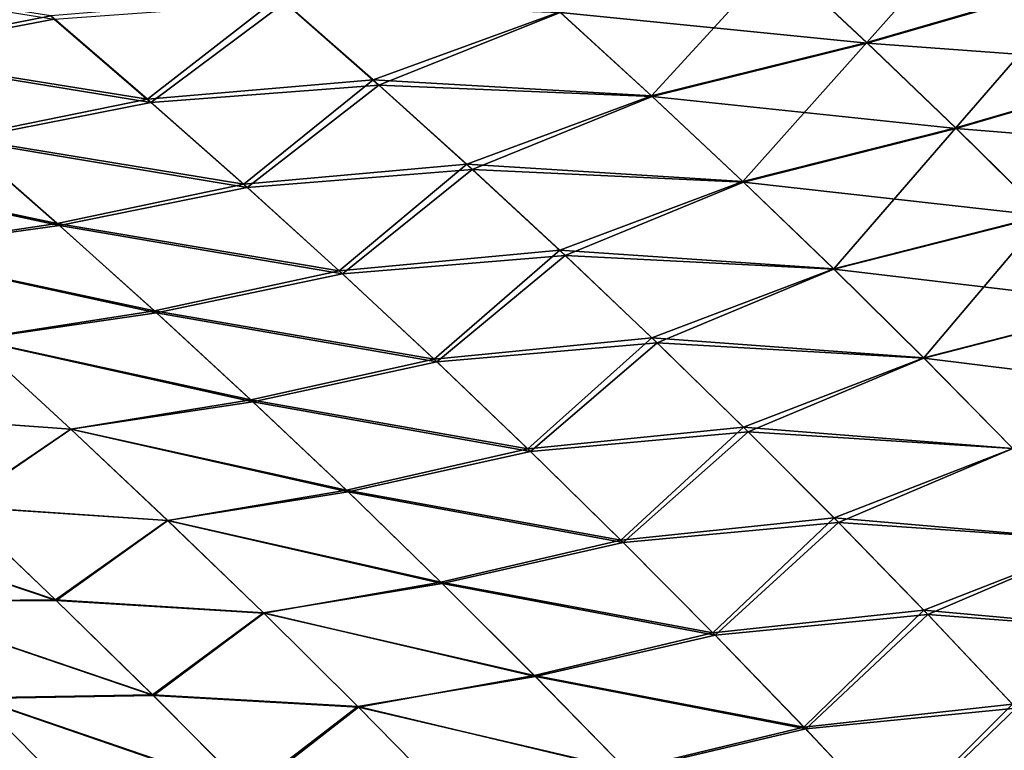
# Model space of a CAD drawing. Header units: metres. Extents: x -22 to 72, y -237 to 23.
# Tile 307 of 363: x 19.82 to 21.83, y 13.78 to 15.28. Entities that reach past the tile are written whole.
import ezdxf

# ---------------------------------------------------------------- set-up
doc = ezdxf.new("R2010")
doc.units = ezdxf.units.M
doc.layers.add('solid_509588_MEDIA_SW0001', color=7, linetype='CONTINUOUS')

msp = doc.modelspace()

# ---------------------------------------------------------------- linework, layer by layer
at = {"layer": 'solid_509588_MEDIA_SW0001'}
for points in [[(21.812773, 15.529165, 98.726364), (21.363174, 15.400158, 98.978363), (21.545935, 15.22893, 99.154907)], [(21.990572, 15.357702, 98.909752), (21.812773, 15.529165, 98.726364), (21.545935, 15.22893, 99.154907)], [(21.363174, 15.400158, 98.978363), (20.918974, 15.291323, 99.248787), (21.106609, 15.119806, 99.41848)], [(21.363943, 15.398509, 70.019897), (21.54678, 15.227406, 69.843513), (20.919874, 15.289636, 69.749496)], [(21.545935, 15.22893, 99.154907), (21.363174, 15.400158, 98.978363), (21.106609, 15.119806, 99.41848)], [(21.991306, 15.356225, 70.088676), (21.54678, 15.227406, 69.843513), (21.363943, 15.398509, 70.019897)], [(19.288645, 15.376613, 99.912376), (19.491676, 15.207168, 100.060547), (19.879829, 15.283136, 99.706734)], [(19.886637, 15.276463, 69.287109), (19.496479, 15.202328, 68.935234), (19.29331, 15.371875, 69.083527)], [(21.990572, 15.357702, 98.909752), (21.545935, 15.22893, 99.154907), (21.727699, 15.054174, 99.331055)], [(22.16753, 15.182631, 99.092621), (21.990572, 15.357702, 98.909752), (21.727699, 15.054174, 99.331055)], [(21.991306, 15.356225, 70.088676), (22.168222, 15.181383, 69.906082), (21.54678, 15.227406, 69.843513)], [(19.879829, 15.283136, 99.706734), (20.077631, 15.112646, 99.862389), (20.345823, 15.321757, 99.422707)], [(20.077631, 15.112646, 99.862389), (20.538111, 15.152618, 99.584793), (20.345823, 15.321757, 99.422707)], [(20.345823, 15.321757, 99.422707), (20.538111, 15.152618, 99.584793), (20.918974, 15.291323, 99.248787)], [(20.357512, 15.310672, 69.566551), (20.084421, 15.105979, 69.131516), (19.886637, 15.276463, 69.287109)], [(20.357512, 15.310672, 69.566551), (20.549675, 15.141551, 69.404655), (20.084421, 15.105979, 69.131516)], [(20.919874, 15.289636, 69.749496), (20.549675, 15.141551, 69.404655), (20.357512, 15.310672, 69.566551)], [(19.491676, 15.207168, 100.060547), (20.077631, 15.112646, 99.862389), (19.879829, 15.283136, 99.706734)], [(19.886637, 15.276463, 69.287109), (20.084421, 15.105979, 69.131516), (19.496479, 15.202328, 68.935234)], [(20.538111, 15.152618, 99.584793), (21.106609, 15.119806, 99.41848), (20.918974, 15.291323, 99.248787)], [(20.919874, 15.289636, 69.749496), (21.107555, 15.118242, 69.579948), (20.549675, 15.141551, 69.404655)], [(21.54678, 15.227406, 69.843513), (21.107555, 15.118242, 69.579948), (20.919874, 15.289636, 69.749496)], [(21.545935, 15.22893, 99.154907), (21.106609, 15.119806, 99.41848), (21.293095, 14.944855, 99.587906)], [(21.54678, 15.227406, 69.843513), (21.728476, 15.052882, 69.667633), (21.107555, 15.118242, 69.579948)], [(21.727699, 15.054174, 99.331055), (21.545935, 15.22893, 99.154907), (21.293095, 14.944855, 99.587906)], [(22.168222, 15.181383, 69.906082), (21.728476, 15.052882, 69.667633), (21.54678, 15.227406, 69.843513)], [(19.491676, 15.207168, 100.060547), (19.693275, 15.034698, 100.208984), (20.077631, 15.112646, 99.862389)], [(20.084421, 15.105979, 69.131516), (19.698055, 15.029892, 68.786827), (19.496479, 15.202328, 68.935234)], [(22.16753, 15.182631, 99.092621), (21.727699, 15.054174, 99.331055), (21.908319, 14.875885, 99.506706)], [(22.168222, 15.181383, 69.906082), (22.344007, 15.003023, 69.72419), (21.728476, 15.052882, 69.667633)], [(20.077631, 15.112646, 99.862389), (20.274084, 14.93896, 100.01812), (20.538111, 15.152618, 99.584793)], [(20.549675, 15.141551, 69.404655), (20.28071, 14.932427, 68.97599), (20.084421, 15.105979, 69.131516)], [(20.274084, 14.93896, 100.01812), (20.729198, 14.980186, 99.746819), (20.538111, 15.152618, 99.584793)], [(20.549675, 15.141551, 69.404655), (20.740484, 14.969261, 69.242958), (20.28071, 14.932427, 68.97599)], [(20.538111, 15.152618, 99.584793), (20.729198, 14.980186, 99.746819), (21.106609, 15.119806, 99.41848)], [(21.107555, 15.118242, 69.579948), (20.740484, 14.969261, 69.242958), (20.549675, 15.141551, 69.404655)], [(20.729198, 14.980186, 99.746819), (21.293095, 14.944855, 99.587906), (21.106609, 15.119806, 99.41848)], [(21.107555, 15.118242, 69.579948), (21.293945, 14.943526, 69.410774), (20.740484, 14.969261, 69.242958)], [(21.728476, 15.052882, 69.667633), (21.293945, 14.943526, 69.410774), (21.107555, 15.118242, 69.579948)], [(19.693275, 15.034698, 100.208984), (20.274084, 14.93896, 100.01812), (20.077631, 15.112646, 99.862389)], [(20.084421, 15.105979, 69.131516), (20.28071, 14.932427, 68.97599), (19.698055, 15.029892, 68.786827)], [(21.727699, 15.054174, 99.331055), (21.293095, 14.944855, 99.587906), (21.478291, 14.766462, 99.75695)], [(21.728476, 15.052882, 69.667633), (21.908895, 14.874927, 69.49234), (21.293945, 14.943526, 69.410774)], [(21.908319, 14.875885, 99.506706), (21.727699, 15.054174, 99.331055), (21.478291, 14.766462, 99.75695)], [(22.344007, 15.003023, 69.72419), (21.908895, 14.874927, 69.49234), (21.728476, 15.052882, 69.667633)], [(19.315466, 14.981182, 100.56485), (19.893358, 14.859177, 100.357582), (19.693275, 15.034698, 100.208984)], [(19.698055, 15.029892, 68.786827), (19.897974, 14.854529, 68.638405), (19.31624, 14.979911, 68.434029)], [(19.693275, 15.034698, 100.208984), (19.893358, 14.859177, 100.357582), (20.274084, 14.93896, 100.01812)], [(20.28071, 14.932427, 68.97599), (19.897974, 14.854529, 68.638405), (19.698055, 15.029892, 68.786827)], [(19.315466, 14.981182, 100.56485), (19.519089, 14.803377, 100.70652), (19.893358, 14.859177, 100.357582)], [(19.897974, 14.854529, 68.638405), (19.519764, 14.802281, 68.292473), (19.31624, 14.979911, 68.434029)], [(20.274084, 14.93896, 100.01812), (20.469072, 14.762071, 100.173813), (20.729198, 14.980186, 99.746819)], [(20.469072, 14.762071, 100.173813), (20.918959, 14.804452, 99.908661), (20.729198, 14.980186, 99.746819)], [(20.729198, 14.980186, 99.746819), (20.918959, 14.804452, 99.908661), (21.293095, 14.944855, 99.587906)], [(20.740484, 14.969261, 69.242958), (20.475399, 14.75579, 68.820625), (20.28071, 14.932427, 68.97599)], [(20.740484, 14.969261, 69.242958), (20.929831, 14.793788, 69.081558), (20.475399, 14.75579, 68.820625)], [(21.293945, 14.943526, 69.410774), (20.929831, 14.793788, 69.081558), (20.740484, 14.969261, 69.242958)], [(19.893358, 14.859177, 100.357582), (20.469072, 14.762071, 100.173813), (20.274084, 14.93896, 100.01812)], [(20.918959, 14.804452, 99.908661), (21.478291, 14.766462, 99.75695), (21.293095, 14.944855, 99.587906)], [(21.293945, 14.943526, 69.410774), (21.478918, 14.765473, 69.242088), (20.929831, 14.793788, 69.081558)], [(21.908895, 14.874927, 69.49234), (21.478918, 14.765473, 69.242088), (21.293945, 14.943526, 69.410774)], [(20.28071, 14.932427, 68.97599), (20.475399, 14.75579, 68.820625), (19.897974, 14.854529, 68.638405)], [(21.908319, 14.875885, 99.506706), (21.478291, 14.766462, 99.75695), (21.662054, 14.584633, 99.925499)], [(21.908895, 14.874927, 69.49234), (22.087906, 14.69353, 69.317741), (21.478918, 14.765473, 69.242088)], [(22.087648, 14.694069, 99.681732), (21.908319, 14.875885, 99.506706), (21.662054, 14.584633, 99.925499)], [(19.519089, 14.803377, 100.70652), (20.091816, 14.680592, 100.506233), (19.893358, 14.859177, 100.357582)], [(19.897974, 14.854529, 68.638405), (20.096144, 14.676221, 68.490059), (19.519764, 14.802281, 68.292473)], [(19.893358, 14.859177, 100.357582), (20.091816, 14.680592, 100.506233), (20.469072, 14.762071, 100.173813)], [(20.475399, 14.75579, 68.820625), (20.096144, 14.676221, 68.490059), (19.897974, 14.854529, 68.638405)], [(19.519089, 14.803377, 100.70652), (19.720936, 14.622657, 100.848328), (20.091816, 14.680592, 100.506233)], [(20.096144, 14.676221, 68.490059), (19.721394, 14.62185, 68.150917), (19.519764, 14.802281, 68.292473)], [(20.469072, 14.762071, 100.173813), (20.662474, 14.581967, 100.32933), (20.918959, 14.804452, 99.908661)], [(20.662474, 14.581967, 100.32933), (21.10726, 14.625411, 100.070213), (20.918959, 14.804452, 99.908661)], [(20.918959, 14.804452, 99.908661), (21.10726, 14.625411, 100.070213), (21.478291, 14.766462, 99.75695)], [(20.929831, 14.793788, 69.081558), (20.668383, 14.576052, 68.665543), (20.475399, 14.75579, 68.820625)], [(20.929831, 14.793788, 69.081558), (21.117598, 14.615117, 68.920555), (20.668383, 14.576052, 68.665543)], [(21.478918, 14.765473, 69.242088), (21.117598, 14.615117, 68.920555), (20.929831, 14.793788, 69.081558)], [(20.091816, 14.680592, 100.506233), (20.662474, 14.581967, 100.32933), (20.469072, 14.762071, 100.173813)], [(20.475399, 14.75579, 68.820625), (20.668383, 14.576052, 68.665543), (20.096144, 14.676221, 68.490059)], [(21.10726, 14.625411, 100.070213), (21.662054, 14.584633, 99.925499), (21.478291, 14.766462, 99.75695)], [(21.478918, 14.765473, 69.242088), (21.662348, 14.584075, 69.073975), (21.117598, 14.615117, 68.920555)], [(22.087906, 14.69353, 69.317741), (21.662348, 14.584075, 69.073975), (21.478918, 14.765473, 69.242088)], [(22.087648, 14.694069, 99.681732), (21.662054, 14.584633, 99.925499), (21.844242, 14.39944, 100.093361)], [(22.087906, 14.69353, 69.317741), (22.265388, 14.508722, 69.143959), (21.662348, 14.584075, 69.073975)], [(19.720936, 14.622657, 100.848328), (20.288538, 14.498933, 100.654793), (20.091816, 14.680592, 100.506233)], [(20.096144, 14.676221, 68.490059), (20.292465, 14.494948, 68.341896), (19.721394, 14.62185, 68.150917)], [(20.091816, 14.680592, 100.506233), (20.288538, 14.498933, 100.654793), (20.662474, 14.581967, 100.32933)], [(20.668383, 14.576052, 68.665543), (20.292465, 14.494948, 68.341896), (20.096144, 14.676221, 68.490059)], [(19.721394, 14.62185, 68.150917), (19.921041, 14.438596, 68.009468), (19.486403, 14.470213, 67.714088)], [(19.48708, 14.469882, 101.286034), (19.920902, 14.439006, 100.990128), (19.720936, 14.622657, 100.848328)], [(19.720936, 14.622657, 100.848328), (19.920902, 14.439006, 100.990128), (20.288538, 14.498933, 100.654793)], [(20.292465, 14.494948, 68.341896), (19.921041, 14.438596, 68.009468), (19.721394, 14.62185, 68.150917)], [(20.662474, 14.581967, 100.32933), (20.854162, 14.398661, 100.48455), (21.10726, 14.625411, 100.070213)], [(21.117598, 14.615117, 68.920555), (20.859554, 14.393205, 68.510849), (20.668383, 14.576052, 68.665543)], [(20.854162, 14.398661, 100.48455), (21.29397, 14.443081, 100.231331), (21.10726, 14.625411, 100.070213)], [(21.117598, 14.615117, 68.920555), (21.303671, 14.433249, 68.760056), (20.859554, 14.393205, 68.510849)], [(21.10726, 14.625411, 100.070213), (21.29397, 14.443081, 100.231331), (21.662054, 14.584633, 99.925499)], [(21.662348, 14.584075, 69.073975), (21.303671, 14.433249, 68.760056), (21.117598, 14.615117, 68.920555)], [(20.288538, 14.498933, 100.654793), (20.854162, 14.398661, 100.48455), (20.662474, 14.581967, 100.32933)], [(20.668383, 14.576052, 68.665543), (20.859554, 14.393205, 68.510849), (20.292465, 14.494948, 68.341896)], [(21.29397, 14.443081, 100.231331), (21.844242, 14.39944, 100.093361), (21.662054, 14.584633, 99.925499)], [(21.662348, 14.584075, 69.073975), (21.84412, 14.399363, 68.90657), (21.303671, 14.433249, 68.760056)], [(22.265388, 14.508722, 69.143959), (21.84412, 14.399363, 68.90657), (21.662348, 14.584075, 69.073975)], [(19.920902, 14.439006, 100.990128), (20.483402, 14.314219, 100.803131), (20.288538, 14.498933, 100.654793)], [(20.292465, 14.494948, 68.341896), (20.486843, 14.310709, 68.194046), (19.921041, 14.438596, 68.009468)], [(20.288538, 14.498933, 100.654793), (20.483402, 14.314219, 100.803131), (20.854162, 14.398661, 100.48455)], [(20.859554, 14.393205, 68.510849), (20.486843, 14.310709, 68.194046), (20.292465, 14.494948, 68.341896)], [(19.921041, 14.438596, 68.009468), (19.689144, 14.281609, 67.5784), (19.486403, 14.470213, 67.714088)], [(19.48708, 14.469882, 101.286034), (19.690184, 14.280818, 101.422119), (19.920902, 14.439006, 100.990128)], [(19.921041, 14.438596, 68.009468), (20.11862, 14.252519, 67.86824), (19.689144, 14.281609, 67.5784)], [(19.690184, 14.280818, 101.422119), (20.118877, 14.252451, 101.131783), (19.920902, 14.439006, 100.990128)], [(19.920902, 14.439006, 100.990128), (20.118877, 14.252451, 101.131783), (20.483402, 14.314219, 100.803131)], [(20.486843, 14.310709, 68.194046), (20.11862, 14.252519, 67.86824), (19.921041, 14.438596, 68.009468)], [(20.854162, 14.398661, 100.48455), (21.043997, 14.212229, 100.639282), (21.29397, 14.443081, 100.231331)], [(21.303671, 14.433249, 68.760056), (21.048805, 14.207286, 68.356667), (20.859554, 14.393205, 68.510849)], [(21.043997, 14.212229, 100.639282), (21.478947, 14.257547, 100.391838), (21.29397, 14.443081, 100.231331)], [(21.303671, 14.433249, 68.760056), (21.487942, 14.248224, 68.600204), (21.048805, 14.207286, 68.356667)], [(21.29397, 14.443081, 100.231331), (21.478947, 14.257547, 100.391838), (21.844242, 14.39944, 100.093361)], [(21.84412, 14.399363, 68.90657), (21.487942, 14.248224, 68.600204), (21.303671, 14.433249, 68.760056)], [(20.483402, 14.314219, 100.803131), (21.043997, 14.212229, 100.639282), (20.854162, 14.398661, 100.48455)], [(20.859554, 14.393205, 68.510849), (21.048805, 14.207286, 68.356667), (20.486843, 14.310709, 68.194046)], [(21.478947, 14.257547, 100.391838), (22.024698, 14.210976, 100.260361), (21.844242, 14.39944, 100.093361)], [(21.84412, 14.399363, 68.90657), (22.024113, 14.211384, 68.740028), (21.487942, 14.248224, 68.600204)], [(20.118877, 14.252451, 101.131783), (20.676273, 14.126531, 100.951065), (20.483402, 14.314219, 100.803131)], [(20.483402, 14.314219, 100.803131), (20.676273, 14.126531, 100.951065), (21.043997, 14.212229, 100.639282)], [(20.486843, 14.310709, 68.194046), (20.679174, 14.123541, 68.046638), (20.11862, 14.252519, 67.86824)], [(21.048805, 14.207286, 68.356667), (20.679174, 14.123541, 68.046638), (20.486843, 14.310709, 68.194046)], [(19.689144, 14.281609, 67.5784), (19.889606, 14.090322, 67.442955), (19.323246, 14.28053, 67.238068)], [(19.889606, 14.090322, 67.442955), (19.527094, 14.086542, 67.108719), (19.323246, 14.28053, 67.238068)], [(19.323563, 14.280403, 101.761963), (19.891052, 14.089025, 101.557999), (19.690184, 14.280818, 101.422119)], [(19.323563, 14.280403, 101.761963), (19.527838, 14.085911, 101.891754), (19.891052, 14.089025, 101.557999)], [(20.11862, 14.252519, 67.86824), (19.889606, 14.090322, 67.442955), (19.689144, 14.281609, 67.5784)], [(19.690184, 14.280818, 101.422119), (19.891052, 14.089025, 101.557999), (20.118877, 14.252451, 101.131783)], [(20.11862, 14.252519, 67.86824), (20.314028, 14.063659, 67.727386), (19.889606, 14.090322, 67.442955)], [(19.891052, 14.089025, 101.557999), (20.314728, 14.063079, 101.273102), (20.118877, 14.252451, 101.131783)], [(20.679174, 14.123541, 68.046638), (20.314028, 14.063659, 67.727386), (20.11862, 14.252519, 67.86824)], [(20.118877, 14.252451, 101.131783), (20.314728, 14.063079, 101.273102), (20.676273, 14.126531, 100.951065)], [(21.043997, 14.212229, 100.639282), (21.231834, 14.022767, 100.79335), (21.478947, 14.257547, 100.391838)], [(21.231834, 14.022767, 100.79335), (21.662039, 14.068904, 100.551544), (21.478947, 14.257547, 100.391838)], [(21.478947, 14.257547, 100.391838), (21.662039, 14.068904, 100.551544), (22.024698, 14.210976, 100.260361)], [(21.487942, 14.248224, 68.600204), (21.236025, 14.018341, 68.203163), (21.048805, 14.207286, 68.356667)], [(21.487942, 14.248224, 68.600204), (21.670296, 14.060091, 68.441139), (21.236025, 14.018341, 68.203163)], [(22.024113, 14.211384, 68.740028), (21.670296, 14.060091, 68.441139), (21.487942, 14.248224, 68.600204)], [(20.676273, 14.126531, 100.951065), (21.231834, 14.022767, 100.79335), (21.043997, 14.212229, 100.639282)], [(21.662039, 14.068904, 100.551544), (22.203264, 14.019336, 100.426315), (22.024698, 14.210976, 100.260361)], [(22.024113, 14.211384, 68.740028), (22.202206, 14.020185, 68.574471), (21.670296, 14.060091, 68.441139)], [(21.048805, 14.207286, 68.356667), (21.236025, 14.018341, 68.203163), (20.679174, 14.123541, 68.046638)], [(20.679174, 14.123541, 68.046638), (20.869349, 13.933491, 67.899811), (20.314028, 14.063659, 67.727386)], [(20.314728, 14.063079, 101.273102), (20.86701, 13.935965, 101.098404), (20.676273, 14.126531, 100.951065)], [(20.676273, 14.126531, 100.951065), (20.86701, 13.935965, 101.098404), (21.231834, 14.022767, 100.79335)], [(21.236025, 14.018341, 68.203163), (20.869349, 13.933491, 67.899811), (20.679174, 14.123541, 68.046638)], [(19.889606, 14.090322, 67.442955), (20.087685, 13.896396, 67.307907), (19.527094, 14.086542, 67.108719)], [(20.087685, 13.896396, 67.307907), (19.728449, 13.890058, 66.979683), (19.527094, 14.086542, 67.108719)], [(19.527838, 14.085911, 101.891754), (20.089552, 13.894594, 101.693504), (19.891052, 14.089025, 101.557999)], [(19.527838, 14.085911, 101.891754), (19.729628, 13.888923, 102.021255), (20.089552, 13.894594, 101.693504)], [(20.314028, 14.063659, 67.727386), (20.087685, 13.896396, 67.307907), (19.889606, 14.090322, 67.442955)], [(19.891052, 14.089025, 101.557999), (20.089552, 13.894594, 101.693504), (20.314728, 14.063079, 101.273102)], [(20.314028, 14.063659, 67.727386), (20.507162, 13.872061, 67.587036), (20.087685, 13.896396, 67.307907)], [(20.089552, 13.894594, 101.693504), (20.50831, 13.87098, 101.413902), (20.314728, 14.063079, 101.273102)], [(20.869349, 13.933491, 67.899811), (20.507162, 13.872061, 67.587036), (20.314028, 14.063659, 67.727386)], [(20.314728, 14.063079, 101.273102), (20.50831, 13.87098, 101.413902), (20.86701, 13.935965, 101.098404)], [(21.231834, 14.022767, 100.79335), (21.417513, 13.830369, 100.946571), (21.662039, 14.068904, 100.551544)], [(21.670296, 14.060091, 68.441139), (21.421097, 13.82642, 68.050453), (21.236025, 14.018341, 68.203163)], [(21.417513, 13.830369, 100.946571), (21.84309, 13.877244, 100.710274), (21.662039, 14.068904, 100.551544)], [(21.670296, 14.060091, 68.441139), (21.850615, 13.868896, 68.28299), (21.421097, 13.82642, 68.050453)], [(21.662039, 14.068904, 100.551544), (21.84309, 13.877244, 100.710274), (22.203264, 14.019336, 100.426315)], [(22.202206, 14.020185, 68.574471), (21.850615, 13.868896, 68.28299), (21.670296, 14.060091, 68.441139)], [(20.86701, 13.935965, 101.098404), (21.417513, 13.830369, 100.946571), (21.231834, 14.022767, 100.79335)], [(21.236025, 14.018341, 68.203163), (21.421097, 13.82642, 68.050453), (20.869349, 13.933491, 67.899811)], [(20.869349, 13.933491, 67.899811), (21.057253, 13.740605, 67.753716), (20.507162, 13.872061, 67.587036)], [(20.50831, 13.87098, 101.413902), (21.055456, 13.742613, 101.244965), (20.86701, 13.935965, 101.098404)], [(20.86701, 13.935965, 101.098404), (21.055456, 13.742613, 101.244965), (21.417513, 13.830369, 100.946571)], [(21.421097, 13.82642, 68.050453), (21.057253, 13.740605, 67.753716), (20.869349, 13.933491, 67.899811)], [(19.728449, 13.890058, 66.979683), (19.927208, 13.691116, 66.851089), (19.540648, 13.743314, 66.542168)], [(20.087685, 13.896396, 67.307907), (20.283272, 13.699874, 67.173386), (19.728449, 13.890058, 66.979683)], [(20.283272, 13.699874, 67.173386), (19.927208, 13.691116, 66.851089), (19.728449, 13.890058, 66.979683)], [(19.729628, 13.888923, 102.021255), (20.28553, 13.697615, 101.828438), (20.089552, 13.894594, 101.693504)], [(20.507162, 13.872061, 67.587036), (20.283272, 13.699874, 67.173386), (20.087685, 13.896396, 67.307907)], [(20.089552, 13.894594, 101.693504), (20.28553, 13.697615, 101.828438), (20.50831, 13.87098, 101.413902)], [(19.541815, 13.74212, 102.458923), (19.928782, 13.689525, 102.150276), (19.729628, 13.888923, 102.021255)], [(19.729628, 13.888923, 102.021255), (19.928782, 13.689525, 102.150276), (20.28553, 13.697615, 101.828438)], [(20.507162, 13.872061, 67.587036), (20.69791, 13.67777, 67.447334), (20.283272, 13.699874, 67.173386)], [(20.28553, 13.697615, 101.828438), (20.699474, 13.676246, 101.554008), (20.50831, 13.87098, 101.413902)], [(21.057253, 13.740605, 67.753716), (20.69791, 13.67777, 67.447334), (20.507162, 13.872061, 67.587036)], [(20.50831, 13.87098, 101.413902), (20.699474, 13.676246, 101.554008), (21.055456, 13.742613, 101.244965)], [(21.417513, 13.830369, 100.946571), (21.600897, 13.635136, 101.098755), (21.84309, 13.877244, 100.710274)], [(21.600897, 13.635136, 101.098755), (22.021967, 13.682667, 100.867859), (21.84309, 13.877244, 100.710274)], [(21.850615, 13.868896, 68.28299), (21.603916, 13.631576, 67.898697), (21.421097, 13.82642, 68.050453)], [(21.850615, 13.868896, 68.28299), (22.028797, 13.674696, 68.1259), (21.603916, 13.631576, 67.898697)], [(21.055456, 13.742613, 101.244965), (21.600897, 13.635136, 101.098755), (21.417513, 13.830369, 100.946571)], [(21.421097, 13.82642, 68.050453), (21.603916, 13.631576, 67.898697), (21.057253, 13.740605, 67.753716)]]:
    msp.add_3dface(points, dxfattribs=at)

doc.saveas('drawing.dxf')
